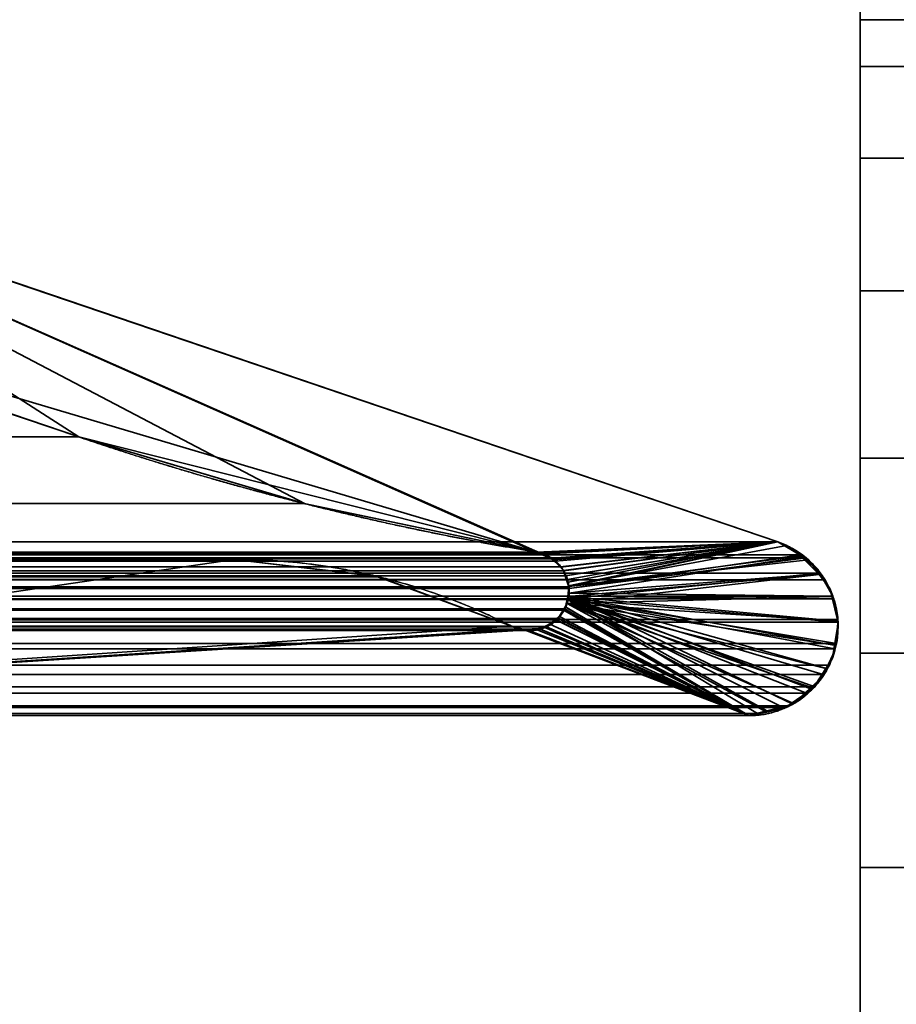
# Model space of a CAD drawing. Header units: millimetres. Extents: x -490 to 6690, y -115 to 132.
# Tile 992 of 1031: x 6509.1 to 6513.17, y -2.59 to 1.97. Entities that reach past the tile are written whole.
import ezdxf

# ---------------------------------------------------------------- set-up
doc = ezdxf.new("R2010")
doc.units = ezdxf.units.MM
doc.layers.add('151', color=7, linetype='Continuous', true_color=0xffffff)

# ---------------------------------------------------------------- blocks, each defined once
blk = doc.blocks.new('UG_SURFACE_342')
at = {"layer": '151', "color": 14, "linetype": 'Continuous', "lineweight": 35}
for points in [[(6517.3001, -10, 2024.3001), (6517.3001, 19, 2024.3001), (5482.6999, 19, 2024.3001), (5482.6999, -10, 2024.3001)], [(6513.2499, 16.25, 2020.2501), (6513.2499, -22, 2020.2501), (5486.7501, -22, 2020.2501), (5486.7501, 16.25, 2020.2501)]]:
    blk.add_3dface(points, dxfattribs=at)
blk = doc.blocks.new('UG_SURFACE_343')
at = {"layer": '151', "color": 7, "linetype": 'Continuous', "lineweight": 35}
for points in [[(5486.7501, 16, 2020.2501), (5486.7501, -22, 2020.2501), (6513.2499, -22, 2020.2501), (6513.2499, 16, 2020.2501)], [(6513, 16, 2020), (6513, -22, 2020), (5487, -22, 2020), (5487, 16, 2020)], [(6513, -22, 2020), (6513, 16, 2020), (6513.2499, 16, 2020.2501), (6513.2499, -22, 2020.2501)]]:
    blk.add_3dface(points, dxfattribs=at)
blk = doc.blocks.new('UG_SURFACE_346')
at = {"layer": '151', "color": 7, "linetype": 'Continuous', "lineweight": 35}
for points in [[(6513.2499, -22, 2020.2501), (6513.2499, 16, 2020.2501), (6513, 16, 2020), (6513, -22, 2020)], [(6513, 16, -8), (6513.2499, 16, -8), (6513.2499, -22, -8), (6513, -22, -8)], [(6513, 1.9726, 1760.5226), (6513, 16, 2020), (6513, 1.9726, 1222.5226)], [(6513, 1.9726, 1222.5226), (6513, 16, 2020), (6513, 1.3301, 282.5)], [(6513, -22, 2020), (6513, 16, 2020), (6513, 1.9726, 1760.5226), (6513, 1.3301, 1762.5)], [(6513, 16, -8), (6513, 1.7553, 278.4549), (6513, 1.9726, 280.5226)], [(6513, 1.9726, 280.5226), (6513, 16, 2020), (6513, 16, -8)], [(6513, 16, -8), (6513, -0.9663, 275.4323), (6513, 0.7157, 276.6543)], [(6513, 0.7157, 276.6543), (6513, 1.7553, 278.4549), (6513, 16, -8)], [(6513, 1.9726, 280.5226), (6513, 1.3301, 282.5), (6513, 16, 2020)], [(6513, -3, 275), (6513, -0.9663, 275.4323), (6513, 16, -8), (6513, -22, -8)], [(6513, 1.9726, 1222.5226), (6513, 1.7553, 1758.4549), (6513, 1.9726, 1760.5226)], [(6513, 1.3301, 282.5), (6513, 1.7553, 1220.4549), (6513, 1.9726, 1222.5226)], [(6513, 1.9726, 1222.5226), (6513, 0.7157, 1756.6544), (6513, 1.7553, 1758.4549)], [(6513, 1.9726, 1222.5226), (6513, -3, 1755), (6513, -0.9663, 1755.4322)], [(6513, 1.9726, 1222.5226), (6513, -6.7157, 1756.6544), (6513, -5.0337, 1755.4322)], [(6513, -5.0337, 1755.4322), (6513, -3, 1755), (6513, 1.9726, 1222.5226)], [(6513, -0.9663, 1755.4322), (6513, 0.7157, 1756.6544), (6513, 1.9726, 1222.5226)], [(6513, 1.9726, 1222.5226), (6513, 1.3301, 1224.4999), (6513, -7.9726, 1760.5226), (6513, -7.7553, 1758.4549)], [(6513, -7.7553, 1758.4549), (6513, -6.7157, 1756.6544), (6513, 1.9726, 1222.5226)], [(6513.2499, 1.9726, 1222.5226), (6513, 1.9726, 1222.5226), (6513, 1.7553, 1220.4549), (6513.2499, 1.7553, 1220.4549)], [(6513.2499, 1.3301, 1224.4999), (6513, 1.3301, 1224.4999), (6513, 1.9726, 1222.5226), (6513.2499, 1.9726, 1222.5226)], [(6513.2499, 1.9726, 280.5226), (6513, 1.9726, 280.5226), (6513, 1.7553, 278.4549), (6513.2499, 1.7553, 278.4549)], [(6513.2499, 1.3301, 282.5), (6513, 1.3301, 282.5), (6513, 1.9726, 280.5226), (6513.2499, 1.9726, 280.5226)], [(6513.2499, 1.9726, 1760.5226), (6513, 1.9726, 1760.5226), (6513, 1.7553, 1758.4549), (6513.2499, 1.7553, 1758.4549)], [(6513.2499, 1.3301, 1762.5), (6513, 1.3301, 1762.5), (6513, 1.9726, 1760.5226), (6513.2499, 1.9726, 1760.5226)], [(6513, 1.3301, 282.5), (6513, 0.7157, 1218.6544), (6513, 1.7553, 1220.4549)], [(6513.2499, 1.7553, 1220.4549), (6513, 1.7553, 1220.4549), (6513, 0.7157, 1218.6544), (6513.2499, 0.7157, 1218.6544)], [(6513.2499, 1.7553, 278.4549), (6513, 1.7553, 278.4549), (6513, 0.7157, 276.6543), (6513.2499, 0.7157, 276.6543)], [(6513.2499, 1.7553, 1758.4549), (6513, 1.7553, 1758.4549), (6513, 0.7157, 1756.6544), (6513.2499, 0.7157, 1756.6544)], [(6513, -22, 2020), (6513, 1.3301, 1762.5), (6513, -0.0611, 1764.0451)], [(6513, 1.3301, 282.5), (6513, -5.0337, 1217.4323), (6513, -3, 1217)], [(6513, 1.3301, 282.5), (6513, -6.7157, 1218.6544), (6513, -5.0337, 1217.4323)], [(6513, -3, 1217), (6513, -0.9663, 1217.4323), (6513, 1.3301, 282.5)], [(6513, -0.9663, 1217.4323), (6513, 0.7157, 1218.6544), (6513, 1.3301, 282.5)], [(6513, -7.9726, 1760.5226), (6513, 1.3301, 1224.4999), (6513, -0.0611, 1226.0451)], [(6513, -7.9726, 1222.5226), (6513, -7.7553, 1220.4549), (6513, 1.3301, 282.5), (6513, -0.0611, 284.0451)], [(6513, -7.7553, 1220.4549), (6513, -6.7157, 1218.6544), (6513, 1.3301, 282.5)], [(6513.2499, -0.0611, 1226.0451), (6513, -0.0611, 1226.0451), (6513, 1.3301, 1224.4999), (6513.2499, 1.3301, 1224.4999)], [(6513.2499, -0.0611, 284.0451), (6513, -0.0611, 284.0451), (6513, 1.3301, 282.5), (6513.2499, 1.3301, 282.5)], [(6513.2499, -0.0611, 1764.0451), (6513, -0.0611, 1764.0451), (6513, 1.3301, 1762.5), (6513.2499, 1.3301, 1762.5)], [(6513.2499, 0.7157, 1218.6544), (6513, 0.7157, 1218.6544), (6513, -0.9663, 1217.4323), (6513.2499, -0.9663, 1217.4323)], [(6513.2499, 0.7157, 276.6543), (6513, 0.7157, 276.6543), (6513, -0.9663, 275.4323), (6513.2499, -0.9663, 275.4323)], [(6513.2499, 0.7157, 1756.6544), (6513, 0.7157, 1756.6544), (6513, -0.9663, 1755.4322), (6513.2499, -0.9663, 1755.4322)], [(6513, -0.0611, 1764.0451), (6513, -1.9604, 1764.8908), (6513, -22, 2020)], [(6513, -0.0611, 1226.0451), (6513, -1.9604, 1226.8907), (6513, -7.9726, 1760.5226)], [(6513, -7.9726, 1222.5226), (6513, -0.0611, 284.0451), (6513, -1.9604, 284.8907)], [(6513.2499, -1.9604, 1226.8907), (6513, -1.9604, 1226.8907), (6513, -0.0611, 1226.0451), (6513.2499, -0.0611, 1226.0451)], [(6513.2499, -1.9604, 284.8907), (6513, -1.9604, 284.8907), (6513, -0.0611, 284.0451), (6513.2499, -0.0611, 284.0451)], [(6513.2499, -1.9604, 1764.8908), (6513, -1.9604, 1764.8908), (6513, -0.0611, 1764.0451), (6513.2499, -0.0611, 1764.0451)], [(6513.2499, -0.9663, 1217.4323), (6513, -0.9663, 1217.4323), (6513, -3, 1217), (6513.2499, -3, 1217)], [(6513.2499, -0.9663, 275.4323), (6513, -0.9663, 275.4323), (6513, -3, 275), (6513.2499, -3, 275)], [(6513.2499, -0.9663, 1755.4322), (6513, -0.9663, 1755.4322), (6513, -3, 1755), (6513.2499, -3, 1755)], [(6513, -1.9604, 1764.8908), (6513, -3, 1765), (6513, -22, 2020)], [(6513, -1.9604, 1226.8907), (6513, -3, 1227), (6513, -7.9726, 1760.5226)], [(6513, -1.9604, 284.8907), (6513, -3, 285), (6513, -7.9726, 1222.5226)], [(6513, -3, 1227), (6513, -1.9604, 1226.8907), (6513.2499, -1.9604, 1226.8907), (6513.2499, -3, 1227)], [(6513, -3, 285), (6513, -1.9604, 284.8907), (6513.2499, -1.9604, 284.8907), (6513.2499, -3, 285)], [(6513, -3, 1765), (6513, -1.9604, 1764.8908), (6513.2499, -1.9604, 1764.8908), (6513.2499, -3, 1765)]]:
    blk.add_3dface(points, dxfattribs=at)
blk = doc.blocks.new('UG_SURFACE_351')
at = {"layer": '151', "color": 46, "linetype": 'Continuous', "lineweight": 35}
for points in [[(6507.1912, 2.4839, 2014.1912), (6511.2467, 3.6468, 2018.2469), (6511.5824, 3.1368, 2018.5823), (6507.3519, 1.9237, 2014.3518)], [(5488.4176, 3.1368, 2018.5823), (5492.6481, 1.9237, 2014.3518), (6507.3519, 1.9237, 2014.3518), (6511.5824, 3.1368, 2018.5823)], [(5492.6624, 1.3457, 2014.3378), (5487.3829, -0.45, 2019.6168), (6512.6171, -0.45, 2019.6168), (6507.3376, 1.3457, 2014.3378)], [(6509.3751, 0.0371, 2016.3753), (6507.1502, 0.794, 2014.1501), (6507.3376, 1.3457, 2014.3378)], [(6507.3376, 1.3457, 2014.3378), (6512.6171, -0.45, 2019.6168), (6511.4965, -0.4967, 2018.4968), (6509.3751, 0.0371, 2016.3753)], [(5490.6249, 0.0371, 2016.3753), (5492.8498, 0.794, 2014.1501), (6507.1502, 0.794, 2014.1501), (6509.3751, 0.0371, 2016.3753)], [(5489.5597, -0.2768, 2017.4406), (6509.3751, 0.0371, 2016.3753), (6510.4203, -0.2717, 2017.4203)], [(5489.5597, -0.2768, 2017.4406), (5490.6249, 0.0371, 2016.3753), (6509.3751, 0.0371, 2016.3753)], [(6511.4965, -0.4967, 2018.4968), (6510.4203, -0.2717, 2017.4203), (6509.3751, 0.0371, 2016.3753)], [(6510.4203, -0.2717, 2017.4203), (5488.5035, -0.4967, 2018.4968), (5489.5597, -0.2768, 2017.4406)], [(6510.4203, -0.2717, 2017.4203), (6511.4965, -0.4967, 2018.4968), (5488.5035, -0.4967, 2018.4968)], [(5487.2766, -0.51, 2019.7237), (6512.7234, -0.51, 2019.7237), (6512.6171, -0.45, 2019.6168), (5487.3829, -0.45, 2019.6168)], [(6512.6171, -0.45, 2019.6168), (6511.517, -0.5016, 2018.5168), (6511.4965, -0.4967, 2018.4968)], [(6512.6171, -0.45, 2019.6168), (6511.5232, -0.5031, 2018.523), (6511.517, -0.5016, 2018.5168)], [(6512.6171, -0.45, 2019.6168), (6511.5867, -0.5392, 2018.5869), (6511.5666, -0.5278, 2018.5668), (6511.5232, -0.5031, 2018.523)], [(6511.6248, -0.5846, 2018.6245), (6511.6091, -0.5658, 2018.609), (6511.5867, -0.5392, 2018.5869), (6512.6171, -0.45, 2019.6168)], [(6511.642, -0.6234, 2018.6417), (6511.6343, -0.6068, 2018.6343), (6511.6248, -0.5846, 2018.6245), (6512.6171, -0.45, 2019.6168)], [(6511.6482, -0.6586, 2018.6481), (6511.642, -0.6234, 2018.6417), (6512.6171, -0.45, 2019.6168)], [(6512.6171, -0.45, 2019.6168), (6512.7234, -0.51, 2019.7237), (6511.6496, -0.6664, 2018.6496), (6511.6482, -0.6586, 2018.6481)], [(5488.44, -0.5198, 2018.5599), (5488.4834, -0.504, 2018.5165), (6511.517, -0.5016, 2018.5168)], [(6511.517, -0.5016, 2018.5168), (6511.5232, -0.5031, 2018.523), (5488.44, -0.5198, 2018.5599)], [(5488.4834, -0.504, 2018.5165), (5488.5035, -0.4967, 2018.4968), (6511.4965, -0.4967, 2018.4968)], [(6511.4965, -0.4967, 2018.4968), (6511.517, -0.5016, 2018.5168), (5488.4834, -0.504, 2018.5165)], [(5487.2508, -0.5243, 2019.7492), (5487.1902, -0.5948, 2019.8097), (6512.8098, -0.5948, 2019.8097)], [(6512.7492, -0.5243, 2019.7492), (6512.7234, -0.51, 2019.7237), (5487.2766, -0.51, 2019.7237), (5487.2508, -0.5243, 2019.7492)], [(5487.2508, -0.5243, 2019.7492), (6512.8098, -0.5948, 2019.8097), (6512.7492, -0.5243, 2019.7492)], [(5488.3924, -0.5607, 2018.6079), (5488.4329, -0.5257, 2018.5668), (6511.5666, -0.5278, 2018.5668)], [(6511.5666, -0.5278, 2018.5668), (6511.5867, -0.5392, 2018.5869), (5488.3924, -0.5607, 2018.6079)], [(6511.5867, -0.5392, 2018.5869), (6511.6091, -0.5658, 2018.609), (5488.3924, -0.5607, 2018.6079)], [(6511.5232, -0.5031, 2018.523), (5488.4329, -0.5257, 2018.5668), (5488.44, -0.5198, 2018.5599)], [(6511.5232, -0.5031, 2018.523), (6511.5666, -0.5278, 2018.5668), (5488.4329, -0.5257, 2018.5668)], [(5489.2454, -0.6894, 2017.7543), (6510.7574, -0.6101, 2017.7577), (6510.0956, -0.5306, 2017.0956)], [(6510.0956, -0.5306, 2017.0956), (5489.9044, -0.5306, 2017.0956), (5489.2454, -0.6894, 2017.7543)], [(6510.0956, -0.5306, 2017.0956), (6505.1718, -0.5306, 2012.1715), (5494.8282, -0.5306, 2012.1715), (5489.9044, -0.5306, 2017.0956)], [(6505.1718, -1.2556, 2012.1715), (6505.1718, -0.5306, 2012.1715), (6510.0956, -0.5306, 2017.0956)], [(6510.0956, -0.5306, 2017.0956), (6510.7574, -0.6101, 2017.7577), (6511.3831, -0.841, 2018.3828), (6505.1718, -1.2556, 2012.1715)], [(6511.6463, -0.7138, 2018.646), (6511.6496, -0.6664, 2018.6496), (6512.7492, -0.5243, 2019.7492), (6512.8098, -0.5948, 2019.8097)], [(6512.7234, -0.51, 2019.7237), (6512.7492, -0.5243, 2019.7492), (6511.6496, -0.6664, 2018.6496)], [(5488.3647, -0.6055, 2018.6353), (5488.3904, -0.5637, 2018.6098), (6511.6091, -0.5658, 2018.609)], [(6511.6091, -0.5658, 2018.609), (6511.6248, -0.5846, 2018.6245), (5488.3647, -0.6055, 2018.6353)], [(6511.6248, -0.5846, 2018.6245), (5488.3647, -0.6057, 2018.6353), (5488.3647, -0.6055, 2018.6353)], [(6511.6248, -0.5846, 2018.6245), (6511.6343, -0.6068, 2018.6343), (5488.3647, -0.6057, 2018.6353)], [(6511.6091, -0.5658, 2018.609), (5488.3904, -0.5637, 2018.6098), (5488.3924, -0.5607, 2018.6079)], [(5487.1283, -0.702, 2019.8717), (6512.8717, -0.702, 2019.8717), (6512.8369, -0.6264, 2019.8369)], [(5487.1631, -0.6264, 2019.8369), (5487.1283, -0.702, 2019.8717), (6512.8369, -0.6264, 2019.8369)], [(6512.8369, -0.6264, 2019.8369), (6512.8098, -0.5948, 2019.8097), (5487.1902, -0.5948, 2019.8097), (5487.1631, -0.6264, 2019.8369)], [(6511.642, -0.6234, 2018.6417), (5488.3518, -0.6583, 2018.6481), (5488.3523, -0.6499, 2018.6479)], [(6511.642, -0.6234, 2018.6417), (6511.6482, -0.6586, 2018.6481), (5488.3518, -0.6583, 2018.6481)], [(5488.3523, -0.6499, 2018.6479), (5488.3647, -0.6057, 2018.6353), (6511.6343, -0.6068, 2018.6343)], [(6511.6343, -0.6068, 2018.6343), (6511.642, -0.6234, 2018.6417), (5488.3523, -0.6499, 2018.6479)], [(5488.6169, -0.841, 2018.3828), (6510.7646, -0.611, 2017.7646), (6510.7574, -0.6101, 2017.7577)], [(6510.7574, -0.6101, 2017.7577), (5489.2454, -0.6894, 2017.7543), (5488.6169, -0.841, 2018.3828)], [(5488.6169, -0.841, 2018.3828), (6511.3831, -0.841, 2018.3828), (6510.7646, -0.611, 2017.7646)], [(6510.7574, -0.6101, 2017.7577), (6510.7646, -0.611, 2017.7646), (6511.3831, -0.841, 2018.3828)], [(6511.6463, -0.7138, 2018.646), (6512.8098, -0.5948, 2019.8097), (6512.8369, -0.6264, 2019.8369), (6512.8717, -0.702, 2019.8717)], [(5488.3513, -0.698, 2018.6489), (5488.3518, -0.6583, 2018.6481), (6511.6482, -0.6586, 2018.6481)], [(5488.3547, -0.7132, 2018.6453), (5488.3513, -0.698, 2018.6489), (6511.6482, -0.6586, 2018.6481)], [(6511.6482, -0.6586, 2018.6481), (6511.6496, -0.6664, 2018.6496), (5488.3547, -0.7132, 2018.6453)], [(6511.6496, -0.6664, 2018.6496), (6511.6463, -0.7138, 2018.646), (5488.3547, -0.7132, 2018.6453)], [(6512.8956, -0.8223, 2019.8956), (5487.123, -0.7136, 2019.8772), (5487.1039, -0.8094, 2019.8963)], [(6512.877, -0.7136, 2019.8772), (6512.8717, -0.702, 2019.8717), (5487.1283, -0.702, 2019.8717), (5487.123, -0.7136, 2019.8772)], [(5487.123, -0.7136, 2019.8772), (6512.8956, -0.8223, 2019.8956), (6512.8961, -0.8094, 2019.8963)], [(6512.8961, -0.8094, 2019.8963), (6512.877, -0.7136, 2019.8772), (5487.123, -0.7136, 2019.8772)], [(5488.3609, -0.7398, 2018.6391), (5488.3547, -0.7132, 2018.6453), (6511.6463, -0.7138, 2018.646)], [(5488.3609, -0.7398, 2018.6391), (6511.6463, -0.7138, 2018.646), (6511.6458, -0.7163, 2018.646)], [(6511.6458, -0.7163, 2018.646), (6511.6301, -0.7609, 2018.63), (5488.3609, -0.7398, 2018.6391)], [(6512.5232, -1.2461, 2019.5231), (6512.4836, -1.2556, 2019.4836), (6511.6301, -0.7609, 2018.63), (6511.6458, -0.7163, 2018.646)], [(6512.7883, -1.1216, 2019.7885), (6512.7501, -1.1508, 2019.7499), (6511.6458, -0.7163, 2018.646), (6511.6463, -0.7138, 2018.646)], [(6511.6458, -0.7163, 2018.646), (6512.6419, -1.2176, 2019.6421), (6512.5232, -1.2461, 2019.5231)], [(6511.6458, -0.7163, 2018.646), (6512.7501, -1.1508, 2019.7499), (6512.671, -1.2106, 2019.6712), (6512.6419, -1.2176, 2019.6421)], [(6511.6463, -0.7138, 2018.646), (6512.8717, -0.702, 2019.8717), (6512.877, -0.7136, 2019.8772)], [(6512.877, -0.7136, 2019.8772), (6512.8961, -0.8094, 2019.8963), (6512.8956, -0.8223, 2019.8956), (6511.6463, -0.7138, 2018.646)], [(6511.6463, -0.7138, 2018.646), (6512.8269, -1.0652, 2019.8267), (6512.7883, -1.1216, 2019.7885)], [(6511.6463, -0.7138, 2018.646), (6512.8899, -0.9206, 2019.8898), (6512.8813, -0.9459, 2019.8815)], [(6512.8813, -0.9459, 2019.8815), (6512.8565, -1.021, 2019.8567), (6512.8269, -1.0652, 2019.8267), (6511.6463, -0.7138, 2018.646)], [(6512.8956, -0.8223, 2019.8956), (6512.8899, -0.9206, 2019.8898), (6511.6463, -0.7138, 2018.646)], [(5488.3609, -0.7398, 2018.6391), (6511.6301, -0.7609, 2018.63), (6511.6267, -0.7657, 2018.6267)], [(6511.6267, -0.7657, 2018.6267), (5488.3738, -0.7655, 2018.6262), (5488.3609, -0.7398, 2018.6391)], [(5488.38, -0.7781, 2018.62), (5488.3738, -0.7655, 2018.6262), (6511.6267, -0.7657, 2018.6267)], [(5488.38, -0.7781, 2018.62), (6511.6267, -0.7657, 2018.6267), (6511.5986, -0.8053, 2018.5983)], [(6512.4836, -1.2556, 2019.4836), (6511.5986, -0.8053, 2018.5983), (6511.6267, -0.7657, 2018.6267)], [(6511.6267, -0.7657, 2018.6267), (6511.6301, -0.7609, 2018.63), (6512.4836, -1.2556, 2019.4836)], [(5487.1039, -0.8094, 2019.8963), (5487.1044, -0.8223, 2019.8956), (6512.8956, -0.8223, 2019.8956)], [(5488.38, -0.7781, 2018.62), (6511.5986, -0.8053, 2018.5983), (6511.591, -0.8106, 2018.5909)], [(6511.591, -0.8106, 2018.5909), (5488.4095, -0.8102, 2018.5905), (5488.38, -0.7781, 2018.62)], [(5488.4214, -0.823, 2018.5785), (5488.4095, -0.8102, 2018.5905), (6511.591, -0.8106, 2018.5909)], [(5488.4539, -0.8386, 2018.5461), (5488.4214, -0.823, 2018.5785), (6511.591, -0.8106, 2018.5909)], [(6511.591, -0.8106, 2018.5909), (6511.5466, -0.8423, 2018.5463), (5488.4539, -0.8386, 2018.5461)], [(6512.4836, -1.2556, 2019.4836), (6511.5438, -0.8441, 2018.544), (6511.5466, -0.8423, 2018.5463), (6511.591, -0.8106, 2018.5909)], [(6511.591, -0.8106, 2018.5909), (6511.5986, -0.8053, 2018.5983), (6512.4836, -1.2556, 2019.4836)], [(6512.8956, -0.8223, 2019.8956), (5487.1044, -0.8223, 2019.8956), (5487.1101, -0.9206, 2019.8898)], [(6512.8899, -0.9206, 2019.8898), (6512.8956, -0.8223, 2019.8956), (5487.1101, -0.9206, 2019.8898)], [(5488.4896, -0.8559, 2018.5103), (5488.4539, -0.8386, 2018.5461), (6511.5466, -0.8423, 2018.5463)], [(5488.4896, -0.8559, 2018.5103), (6511.5466, -0.8423, 2018.5463), (6511.5438, -0.8441, 2018.544)], [(5488.5073, -0.8566, 2018.4927), (5488.4896, -0.8559, 2018.5103), (6511.5438, -0.8441, 2018.544)], [(6511.5438, -0.8441, 2018.544), (6511.4927, -0.8549, 2018.4927), (5488.5073, -0.8566, 2018.4927)], [(5488.5073, -0.8566, 2018.4927), (6511.4927, -0.8549, 2018.4927), (6511.4627, -0.8612, 2018.4627)], [(5488.5635, -0.8587, 2018.4364), (5488.5073, -0.8566, 2018.4927), (6511.4627, -0.8612, 2018.4627)], [(5488.5635, -0.8587, 2018.4364), (6511.4627, -0.8612, 2018.4627), (6511.4336, -0.8539, 2018.4338)], [(6511.4336, -0.8539, 2018.4338), (5488.5664, -0.8578, 2018.4338), (5488.5635, -0.8587, 2018.4364)], [(5488.5664, -0.8578, 2018.4338), (6511.4336, -0.8539, 2018.4338), (6511.3831, -0.841, 2018.3828)], [(6511.3831, -0.841, 2018.3828), (5488.6169, -0.841, 2018.3828), (5488.5664, -0.8578, 2018.4338)], [(6512.4836, -1.2556, 2019.4836), (6505.1718, -1.2556, 2012.1715), (6511.3831, -0.841, 2018.3828), (6511.4336, -0.8539, 2018.4338)], [(6511.4336, -0.8539, 2018.4338), (6511.4627, -0.8612, 2018.4627), (6512.4836, -1.2556, 2019.4836)], [(6512.4836, -1.2556, 2019.4836), (6511.4627, -0.8612, 2018.4627), (6511.4927, -0.8549, 2018.4927)], [(6511.4927, -0.8549, 2018.4927), (6511.5438, -0.8441, 2018.544), (6512.4836, -1.2556, 2019.4836)], [(5487.1101, -0.9206, 2019.8898), (5487.1187, -0.9459, 2019.8815), (6512.8813, -0.9459, 2019.8815), (6512.8899, -0.9206, 2019.8898)], [(6512.8565, -1.021, 2019.8567), (5487.1187, -0.9459, 2019.8815), (5487.1435, -1.021, 2019.8567)], [(6512.8565, -1.021, 2019.8567), (6512.8813, -0.9459, 2019.8815), (5487.1187, -0.9459, 2019.8815)], [(5487.1435, -1.021, 2019.8567), (5487.1731, -1.0652, 2019.8267), (6512.8269, -1.0652, 2019.8267), (6512.8565, -1.021, 2019.8567)], [(6512.7883, -1.1216, 2019.7885), (5487.1731, -1.0652, 2019.8267), (5487.2117, -1.1216, 2019.7885)], [(6512.7883, -1.1216, 2019.7885), (6512.8269, -1.0652, 2019.8267), (5487.1731, -1.0652, 2019.8267)], [(5487.2117, -1.1216, 2019.7885), (5487.2499, -1.1508, 2019.7499), (6512.7501, -1.1508, 2019.7499), (6512.7883, -1.1216, 2019.7885)], [(6512.671, -1.2106, 2019.6712), (5487.2499, -1.1508, 2019.7499), (5487.329, -1.2106, 2019.6712)], [(6512.671, -1.2106, 2019.6712), (6512.7501, -1.1508, 2019.7499), (5487.2499, -1.1508, 2019.7499)], [(5487.329, -1.2106, 2019.6712), (5487.3581, -1.2176, 2019.6421), (6512.6419, -1.2176, 2019.6421), (6512.671, -1.2106, 2019.6712)], [(5487.4768, -1.2461, 2019.5231), (6512.5232, -1.2461, 2019.5231), (6512.6419, -1.2176, 2019.6421), (5487.3581, -1.2176, 2019.6421)], [(5487.5164, -1.2556, 2019.4836), (6512.4836, -1.2556, 2019.4836), (6512.5232, -1.2461, 2019.5231), (5487.4768, -1.2461, 2019.5231)], [(6505.1718, -1.2556, 2012.1715), (6512.4836, -1.2556, 2019.4836), (5487.5164, -1.2556, 2019.4836), (5494.8282, -1.2556, 2012.1715)]]:
    blk.add_3dface(points, dxfattribs=at)
blk = doc.blocks.new('UG_SURFACE_352')
at = {"layer": '151', "color": 46, "linetype": 'Continuous', "lineweight": 35}
for points in [[(6507.1912, 2.4839, -8), (6511.2467, 3.6468, -8), (6511.5824, 3.1368, -8), (6507.3519, 1.9237, -8)], [(6507.3519, 1.9237, 2014.3518), (6511.5824, 3.1368, 2018.5823), (6511.2467, 3.6468, 2018.2469), (6507.1912, 2.4839, 2014.1912)], [(6511.5824, 3.1368, 2018.5823), (6507.3519, 1.9237, 2014.3518), (6507.3519, 1.9237, -8), (6511.5824, 3.1368, -8)], [(6511.4965, -0.4967, -8), (6507.1502, 0.794, -8), (6507.3376, 1.3457, -8)], [(6507.3376, 1.3457, 2014.3378), (6507.1502, 0.794, 2014.1501), (6509.3751, 0.0371, 2016.3753)], [(6507.3376, 1.3457, -8), (6511.5695, -0.5259, -8), (6511.5175, -0.5051, -8)], [(6511.5175, -0.5051, -8), (6511.4965, -0.4967, -8), (6507.3376, 1.3457, -8)], [(6511.5695, -0.5259, -8), (6507.3376, 1.3457, -8), (6512.6171, -0.45, -8)], [(6507.3376, 1.3457, 2014.3378), (6509.3751, 0.0371, 2016.3753), (6510.4251, -0.273, 2017.4251)], [(6510.4251, -0.273, 2017.4251), (6511.4965, -0.4967, 2018.4968), (6512.6171, -0.45, 2019.6168), (6507.3376, 1.3457, 2014.3378)], [(6507.3376, 1.3457, 2014.3378), (6512.6171, -0.45, 2019.6168), (6512.6171, -0.45, -8), (6507.3376, 1.3457, -8)], [(6509.3751, 0.0371, 2016.3753), (6507.1502, 0.794, 2014.1501), (6507.1502, 0.794, -8), (6509.3751, 0.0371, -8)], [(6511.4965, -0.4967, -8), (6509.3751, 0.0371, -8), (6507.1502, 0.794, -8)], [(6510.4251, -0.273, 2017.4251), (6509.3751, 0.0371, -8), (6511.4965, -0.4967, -8)], [(6510.4251, -0.273, 2017.4251), (6509.3751, 0.0371, 2016.3753), (6509.3751, 0.0371, -8)], [(6511.4965, -0.4967, -8), (6511.4965, -0.4967, 2018.4968), (6510.4251, -0.273, 2017.4251)], [(6512.6171, -0.45, 2019.6168), (6511.4965, -0.4967, 2018.4968), (6511.518, -0.506, 2018.518)], [(6511.518, -0.506, 2018.518), (6511.569, -0.5282, 2018.5692), (6512.6171, -0.45, 2019.6168)], [(6511.569, -0.5282, 2018.5692), (6511.5781, -0.5322, 2018.5783), (6512.6171, -0.45, 2019.6168)], [(6511.6076, -0.5659, -8), (6511.5695, -0.526, -8), (6512.6171, -0.45, -8)], [(6511.5695, -0.526, -8), (6511.5695, -0.5259, -8), (6512.6171, -0.45, -8)], [(6512.6171, -0.45, 2019.6168), (6511.5781, -0.5322, 2018.5783), (6511.6086, -0.5662, 2018.6086)], [(6512.6171, -0.45, -8), (6511.6234, -0.5829, -8), (6511.6076, -0.5659, -8)], [(6511.6086, -0.5662, 2018.6086), (6511.6243, -0.5838, 2018.6241), (6512.6171, -0.45, 2019.6168)], [(6511.6315, -0.6066, -8), (6511.6234, -0.5829, -8), (6512.6171, -0.45, -8)], [(6512.6171, -0.45, 2019.6168), (6511.6243, -0.5838, 2018.6241), (6511.6334, -0.6069, 2018.6334)], [(6512.6171, -0.45, -8), (6511.6472, -0.6529, -8), (6511.6315, -0.6066, -8)], [(6511.6334, -0.6069, 2018.6334), (6511.6453, -0.6371, 2018.6455), (6512.6171, -0.45, 2019.6168)], [(6512.6591, -0.467, 2019.659), (6512.6171, -0.45, 2019.6168), (6511.6453, -0.6371, 2018.6455), (6511.6467, -0.6528, 2018.6467)], [(6511.6487, -0.6572, -8), (6511.6472, -0.6529, -8), (6512.6171, -0.45, -8), (6512.7277, -0.5147, -8)], [(6512.7277, -0.5147, -8), (6512.6171, -0.45, -8), (6512.6171, -0.45, 2019.6168)], [(6512.6171, -0.45, 2019.6168), (6512.6591, -0.467, 2019.659), (6512.7277, -0.5147, -8)], [(6511.5175, -0.5051, -8), (6511.518, -0.506, 2018.518), (6511.4965, -0.4967, 2018.4968)], [(6511.4965, -0.4967, 2018.4968), (6511.4965, -0.4967, -8), (6511.5175, -0.5051, -8)], [(6512.7268, -0.5196, 2019.7265), (6512.6591, -0.467, 2019.659), (6511.6467, -0.6528, 2018.6467), (6511.6496, -0.6882, 2018.6496)], [(6512.6591, -0.467, 2019.659), (6512.7268, -0.5196, 2019.7265), (6512.7277, -0.5147, -8)], [(6510.0956, -0.5306, 2017.0956), (6510.0956, -0.5306, -8), (6505.1718, -0.5306, -8), (6505.1718, -0.5306, 2012.1715)], [(6505.1718, -1.2556, -8), (6505.1718, -0.5306, -8), (6510.0956, -0.5306, -8)], [(6510.0956, -0.5306, -8), (6510.7574, -0.6093, -8), (6511.3831, -0.841, -8), (6505.1718, -1.2556, -8)], [(6505.1718, -1.2556, 2012.1715), (6511.3831, -0.841, 2018.3828), (6510.7574, -0.6093, 2017.7577), (6510.0956, -0.5306, 2017.0956)], [(6510.0956, -0.5306, 2017.0956), (6505.1718, -0.5306, 2012.1715), (6505.1718, -1.2556, 2012.1715)], [(6510.7574, -0.6093, -8), (6510.0956, -0.5306, -8), (6510.0956, -0.5306, 2017.0956), (6510.7574, -0.6093, 2017.7577)], [(6511.518, -0.506, 2018.518), (6511.5175, -0.5051, -8), (6511.5695, -0.5259, -8)], [(6511.5695, -0.5259, -8), (6511.569, -0.5282, 2018.5692), (6511.518, -0.506, 2018.518)], [(6511.5695, -0.5259, -8), (6511.5695, -0.526, -8), (6511.569, -0.5282, 2018.5692)], [(6511.569, -0.5282, 2018.5692), (6511.5695, -0.526, -8), (6511.6076, -0.5659, -8)], [(6511.6076, -0.5659, -8), (6511.5781, -0.5322, 2018.5783), (6511.569, -0.5282, 2018.5692)], [(6511.6076, -0.5659, -8), (6511.6086, -0.5662, 2018.6086), (6511.5781, -0.5322, 2018.5783)], [(6511.6439, -0.7027, -8), (6511.6487, -0.6572, -8), (6512.7597, -0.5334, -8), (6512.8098, -0.6006, -8)], [(6512.7277, -0.5147, -8), (6512.7597, -0.5334, -8), (6511.6487, -0.6572, -8)], [(6511.6496, -0.6882, 2018.6496), (6512.814, -0.5979, 2019.8143), (6512.804, -0.58, 2019.8042), (6512.7268, -0.5196, 2019.7265)], [(6512.7597, -0.5334, -8), (6512.7277, -0.5147, -8), (6512.7268, -0.5196, 2019.7265)], [(6512.8098, -0.6006, -8), (6512.7597, -0.5334, -8), (6512.7268, -0.5196, 2019.7265)], [(6512.7268, -0.5196, 2019.7265), (6512.804, -0.58, 2019.8042), (6512.8098, -0.6006, -8)], [(6511.6086, -0.5662, 2018.6086), (6511.6076, -0.5659, -8), (6511.6234, -0.5829, -8)], [(6511.6234, -0.5829, -8), (6511.6243, -0.5838, 2018.6241), (6511.6086, -0.5662, 2018.6086)], [(6511.6243, -0.5838, 2018.6241), (6511.6234, -0.5829, -8), (6511.6315, -0.6066, -8)], [(6511.6315, -0.6066, -8), (6511.6334, -0.6069, 2018.6334), (6511.6243, -0.5838, 2018.6241)], [(6512.804, -0.58, 2019.8042), (6512.814, -0.5979, 2019.8143), (6512.8098, -0.6006, -8)], [(6510.7574, -0.6093, 2017.7577), (6511.3831, -0.841, 2018.3828), (6511.3831, -0.841, -8), (6510.7574, -0.6093, -8)], [(6511.6334, -0.6069, 2018.6334), (6511.6315, -0.6066, -8), (6511.6472, -0.6529, -8)], [(6511.6472, -0.6529, -8), (6511.6453, -0.6371, 2018.6455), (6511.6334, -0.6069, 2018.6334)], [(6511.6405, -0.7353, -8), (6512.8098, -0.6006, -8), (6512.8584, -0.6659, -8), (6512.8675, -0.7035, -8)], [(6512.8098, -0.6006, -8), (6511.6405, -0.7353, -8), (6511.6439, -0.7027, -8)], [(6511.6472, -0.6529, -8), (6511.6467, -0.6528, 2018.6467), (6511.6453, -0.6371, 2018.6455)], [(6511.6496, -0.6882, 2018.6496), (6512.8732, -0.7021, 2019.8731), (6512.8732, -0.7016, 2019.8729), (6512.814, -0.5979, 2019.8143)], [(6512.8584, -0.6659, -8), (6512.8098, -0.6006, -8), (6512.814, -0.5979, 2019.8143)], [(6512.814, -0.5979, 2019.8143), (6512.8732, -0.7016, 2019.8729), (6512.8584, -0.6659, -8)], [(6511.6487, -0.6572, -8), (6511.6439, -0.7027, -8), (6511.6477, -0.7029, 2018.6477)], [(6511.6496, -0.6882, 2018.6496), (6511.6467, -0.6528, 2018.6467), (6511.6472, -0.6529, -8)], [(6511.6472, -0.6529, -8), (6511.6487, -0.6572, -8), (6511.6477, -0.7029, 2018.6477)], [(6511.6477, -0.7029, 2018.6477), (6511.6496, -0.6882, 2018.6496), (6511.6472, -0.6529, -8)], [(6512.8675, -0.7035, -8), (6512.8584, -0.6659, -8), (6512.8732, -0.7016, 2019.8729)], [(6511.6439, -0.7027, -8), (6511.6405, -0.7353, -8), (6511.6324, -0.7515, 2018.6327)], [(6511.6324, -0.7515, 2018.6327), (6511.6453, -0.7182, 2018.6455), (6511.6439, -0.7027, -8)], [(6512.4836, -1.2556, 2019.4836), (6512.5656, -1.2339, 2019.5656), (6511.6453, -0.7182, 2018.6455), (6511.6324, -0.7515, 2018.6327)], [(6512.8675, -0.7035, -8), (6512.8951, -0.8177, -8), (6511.6405, -0.7353, -8)], [(6511.6453, -0.7182, 2018.6455), (6511.6477, -0.7029, 2018.6477), (6511.6439, -0.7027, -8)], [(6511.6477, -0.7029, 2018.6477), (6511.6453, -0.7182, 2018.6455), (6512.5656, -1.2339, 2019.5656), (6512.6872, -1.2018, 2019.6872)], [(6512.8951, -0.8179, 2019.8948), (6512.8732, -0.7021, 2019.8731), (6511.6496, -0.6882, 2018.6496), (6511.6477, -0.7029, 2018.6477)], [(6511.6477, -0.7029, 2018.6477), (6512.6872, -1.2018, 2019.6872), (6512.6882, -1.2015, 2019.6881), (6512.7659, -1.1298, 2019.7661)], [(6511.6477, -0.7029, 2018.6477), (6512.8427, -1.0375, 2019.8429), (6512.8822, -0.9531, 2019.8822), (6512.8851, -0.9297, 2019.8851)], [(6512.8851, -0.9297, 2019.8851), (6512.8975, -0.8307, 2019.8972), (6512.8951, -0.8179, 2019.8948), (6511.6477, -0.7029, 2018.6477)], [(6512.7659, -1.1298, 2019.7661), (6512.825, -1.0754, 2019.8252), (6512.8427, -1.0375, 2019.8429), (6511.6477, -0.7029, 2018.6477)], [(6512.8732, -0.7016, 2019.8729), (6512.8732, -0.7021, 2019.8731), (6512.8675, -0.7035, -8)], [(6512.8951, -0.8177, -8), (6512.8675, -0.7035, -8), (6512.8732, -0.7021, 2019.8731)], [(6512.8732, -0.7021, 2019.8731), (6512.8951, -0.8179, 2019.8948), (6512.8951, -0.8177, -8)], [(6511.6262, -0.7683, 2018.626), (6511.6053, -0.7943, 2018.6055), (6511.5914, -0.8123, 2018.5912), (6512.4836, -1.2556, 2019.4836)], [(6511.6315, -0.7511, -8), (6511.6053, -0.7953, -8), (6511.6053, -0.7943, 2018.6055)], [(6511.6053, -0.7943, 2018.6055), (6511.6262, -0.7683, 2018.626), (6511.6315, -0.7511, -8)], [(6512.4836, -1.2556, -8), (6511.6053, -0.7953, -8), (6511.6315, -0.7511, -8)], [(6511.6262, -0.7683, 2018.626), (6511.6324, -0.7515, 2018.6327), (6511.6315, -0.7511, -8)], [(6511.6324, -0.7515, 2018.6327), (6511.6262, -0.7683, 2018.626), (6512.4836, -1.2556, 2019.4836)], [(6511.6405, -0.7353, -8), (6511.6315, -0.7511, -8), (6511.6324, -0.7515, 2018.6327)], [(6511.6315, -0.7511, -8), (6511.6405, -0.7353, -8), (6512.5656, -1.2389, -8), (6512.4836, -1.2556, -8)], [(6511.6405, -0.7353, -8), (6512.8803, -0.9291, -8), (6512.8703, -0.9895, -8), (6512.8403, -1.0369, -8)], [(6511.6405, -0.7353, -8), (6512.6834, -1.1965, -8), (6512.6457, -1.2226, -8), (6512.5656, -1.2389, -8)], [(6511.6405, -0.7353, -8), (6512.8951, -0.8177, -8), (6512.897, -0.8265, -8), (6512.8803, -0.9291, -8)], [(6511.6405, -0.7353, -8), (6512.7816, -1.1289, -8), (6512.7692, -1.1375, -8), (6512.6834, -1.1965, -8)], [(6512.8403, -1.0369, -8), (6512.7816, -1.1289, -8), (6511.6405, -0.7353, -8)], [(6511.5914, -0.8123, 2018.5912), (6511.5604, -0.8294, 2018.5604), (6511.5147, -0.8548, 2018.5144), (6512.4836, -1.2556, 2019.4836)], [(6511.6005, -0.8028, -8), (6511.5595, -0.8312, -8), (6511.5604, -0.8294, 2018.5604)], [(6511.5595, -0.8312, -8), (6511.6005, -0.8028, -8), (6512.4836, -1.2556, -8)], [(6511.6053, -0.7953, -8), (6511.6005, -0.8028, -8), (6511.5604, -0.8294, 2018.5604)], [(6511.5604, -0.8294, 2018.5604), (6511.5914, -0.8123, 2018.5912), (6511.6053, -0.7953, -8)], [(6511.5914, -0.8123, 2018.5912), (6511.6053, -0.7943, 2018.6055), (6511.6053, -0.7953, -8)], [(6512.4836, -1.2556, -8), (6511.6005, -0.8028, -8), (6511.6053, -0.7953, -8)], [(6512.897, -0.8265, -8), (6512.8951, -0.8177, -8), (6512.8951, -0.8179, 2019.8948)], [(6512.8951, -0.8179, 2019.8948), (6512.8975, -0.8307, 2019.8972), (6512.897, -0.8265, -8)], [(6512.4836, -1.2556, -8), (6505.1718, -1.2556, -8), (6511.3831, -0.841, -8), (6511.446, -0.8577, -8)], [(6505.1718, -1.2556, 2012.1715), (6511.4188, -0.8549, 2018.419), (6511.3831, -0.841, 2018.3828)], [(6505.1718, -1.2556, 2012.1715), (6511.5104, -0.8548, 2018.5101), (6511.4455, -0.8549, 2018.4455)], [(6505.1718, -1.2556, 2012.1715), (6512.4836, -1.2556, 2019.4836), (6511.5147, -0.8548, 2018.5144), (6511.5104, -0.8548, 2018.5101)], [(6511.4455, -0.8549, 2018.4455), (6511.4188, -0.8549, 2018.419), (6505.1718, -1.2556, 2012.1715)], [(6511.446, -0.8577, -8), (6511.3831, -0.841, -8), (6511.3831, -0.841, 2018.3828)], [(6511.3831, -0.841, 2018.3828), (6511.4188, -0.8549, 2018.419), (6511.446, -0.8577, -8)], [(6511.4188, -0.8549, 2018.419), (6511.4455, -0.8549, 2018.4455), (6511.446, -0.8577, -8)], [(6511.5094, -0.8521, -8), (6511.4589, -0.861, -8), (6511.4455, -0.8549, 2018.4455)], [(6511.4455, -0.8549, 2018.4455), (6511.5104, -0.8548, 2018.5101), (6511.5094, -0.8521, -8)], [(6511.4589, -0.861, -8), (6511.446, -0.8577, -8), (6511.4455, -0.8549, 2018.4455)], [(6511.446, -0.8577, -8), (6511.4589, -0.861, -8), (6512.4836, -1.2556, -8)], [(6512.4836, -1.2556, -8), (6511.4589, -0.861, -8), (6511.5094, -0.8521, -8)], [(6511.5361, -0.8475, -8), (6511.5094, -0.8521, -8), (6511.5104, -0.8548, 2018.5101)], [(6511.5094, -0.8521, -8), (6511.5361, -0.8475, -8), (6512.4836, -1.2556, -8)], [(6511.5104, -0.8548, 2018.5101), (6511.5147, -0.8548, 2018.5144), (6511.5361, -0.8475, -8)], [(6511.5147, -0.8548, 2018.5144), (6511.5604, -0.8294, 2018.5604), (6511.5595, -0.8312, -8)], [(6511.5595, -0.8312, -8), (6511.5361, -0.8475, -8), (6511.5147, -0.8548, 2018.5144)], [(6512.4836, -1.2556, -8), (6511.5361, -0.8475, -8), (6511.5595, -0.8312, -8)], [(6512.8851, -0.9297, 2019.8851), (6512.8803, -0.9291, -8), (6512.897, -0.8265, -8)], [(6512.897, -0.8265, -8), (6512.8975, -0.8307, 2019.8972), (6512.8851, -0.9297, 2019.8851)], [(6512.8703, -0.9895, -8), (6512.8822, -0.9531, 2019.8822), (6512.8427, -1.0375, 2019.8429)], [(6512.8822, -0.9531, 2019.8822), (6512.8703, -0.9895, -8), (6512.8803, -0.9291, -8)], [(6512.8803, -0.9291, -8), (6512.8851, -0.9297, 2019.8851), (6512.8822, -0.9531, 2019.8822)], [(6512.8427, -1.0375, 2019.8429), (6512.8403, -1.0369, -8), (6512.8703, -0.9895, -8)], [(6512.7816, -1.1289, -8), (6512.8403, -1.0369, -8), (6512.8427, -1.0375, 2019.8429)], [(6512.7816, -1.1289, -8), (6512.8427, -1.0375, 2019.8429), (6512.825, -1.0754, 2019.8252)], [(6512.7816, -1.1289, -8), (6512.825, -1.0754, 2019.8252), (6512.7659, -1.1298, 2019.7661)], [(6512.6872, -1.2018, 2019.6872), (6512.6834, -1.1965, -8), (6512.7692, -1.1375, -8)], [(6512.7692, -1.1375, -8), (6512.6882, -1.2015, 2019.6881), (6512.6872, -1.2018, 2019.6872)], [(6512.7692, -1.1375, -8), (6512.7659, -1.1298, 2019.7661), (6512.6882, -1.2015, 2019.6881)], [(6512.7659, -1.1298, 2019.7661), (6512.7692, -1.1375, -8), (6512.7816, -1.1289, -8)], [(6512.6457, -1.2226, -8), (6512.6872, -1.2018, 2019.6872), (6512.5656, -1.2339, 2019.5656)], [(6512.5656, -1.2339, 2019.5656), (6512.5656, -1.2389, -8), (6512.6457, -1.2226, -8)], [(6512.6457, -1.2226, -8), (6512.6834, -1.1965, -8), (6512.6872, -1.2018, 2019.6872)], [(6505.1718, -1.2556, 2012.1715), (6505.1718, -1.2556, -8), (6512.4836, -1.2556, -8), (6512.4836, -1.2556, 2019.4836)], [(6512.5656, -1.2389, -8), (6512.5656, -1.2339, 2019.5656), (6512.4836, -1.2556, 2019.4836)], [(6512.4836, -1.2556, 2019.4836), (6512.4836, -1.2556, -8), (6512.5656, -1.2389, -8)]]:
    blk.add_3dface(points, dxfattribs=at)
blk = doc.blocks.new('UG_SURFACE_369')
at = {"layer": '151', "color": 254, "linetype": 'Continuous', "lineweight": 35}
for points in [[(6523.2501, 111.75, 2030.2501), (5476.7499, 111.75, 2030.2501), (5476.7499, -10, 2030.2501), (6523.2501, -10, 2030.2501)], [(6517.4999, 21, 2024.4999), (6517.4999, -8, 2024.4999), (5482.5001, -8, 2024.4999), (5482.5001, 21, 2024.4999)]]:
    blk.add_3dface(points, dxfattribs=at)
blk = doc.blocks.new('UG_SURFACE_390')
at = {"layer": '151', "color": 252, "linetype": 'Continuous', "lineweight": 35}
for points in [[(6690.0001, -6.2, 2201.9999), (6690.0001, 113.2, 2201.9999), (5309.9999, 113.2, 2201.9999), (5309.9999, -6.2, 2201.9999)], [(5460, -6.2, 2052), (5460, 113.2, 2052), (6540, 113.2, 2052), (6540, -6.2, 2052)]]:
    blk.add_3dface(points, dxfattribs=at)

msp = doc.modelspace()

# ---------------------------------------------------------------- linework, layer by layer
at = {"layer": '151', "color": 253, "linetype": 'Continuous', "lineweight": -3}
for p, q in [((6513, 16, 2020), (6513, -22, 2020)), ((6513, 16, 2020), (6513, -22, 2020)), ((6513, 16, -8), (6513, -22, -8)), ((6507.3378, 1.3457, 2014.3378), (6512.6169, -0.45, 2019.6169)), ((6512.6169, -0.45, 2019.6169), (6507.3378, 1.3457, 2014.3378)), ((6507.3378, 1.3457, -8), (6512.6169, -0.45, -8)), ((6507.1501, 0.794, 2014.1501), (6509.3752, 0.0371, 2016.3752)), ((6509.3752, 0.0371, -8), (6507.1501, 0.794, -8)), ((6507.1501, 0.794, 2014.1501), (6509.3752, 0.0371, 2016.3752)), ((5490.6248, 0.0371, 2016.3752), (6509.3752, 0.0371, 2016.3752)), ((6509.3752, 0.0371, 2016.3752), (6509.3752, 0.0371, -8)), ((6512.6169, -0.45, 2019.6169), (5487.3831, -0.45, 2019.6169)), ((6512.6169, -0.45, -8), (6512.6169, -0.45, 2019.6169)), ((5488.5034, -0.4967, 2018.4966), (6511.4966, -0.4967, 2018.4966)), ((6511.4966, -0.4967, 2018.4966), (6511.4966, -0.4967, -8)), ((5489.9044, -0.5306, 2017.0956), (6510.0956, -0.5306, 2017.0956)), ((6505.1716, -0.5306, 2012.1716), (6510.0956, -0.5306, 2017.0956)), ((6505.1716, -0.5306, -8), (6510.0956, -0.5306, -8)), ((6510.0956, -0.5306, 2017.0956), (6505.1716, -0.5306, 2012.1716)), ((6510.0956, -0.5306, 2017.0956), (6510.0956, -0.5306, -8)), ((5488.6172, -0.841, 2018.3828), (6511.3828, -0.841, 2018.3828)), ((6511.3828, -0.841, 2018.3828), (6511.3828, -0.841, -8)), ((6512.4836, -1.2556, 2019.4836), (5487.5164, -1.2556, 2019.4836)), ((6505.1716, -1.2556, 2012.1716), (6512.4836, -1.2556, 2019.4836)), ((6512.4836, -1.2556, 2019.4836), (6505.1716, -1.2556, 2012.1716)), ((6512.4836, -1.2556, -8), (6505.1716, -1.2556, -8)), ((6512.4836, -1.2556, -8), (6512.4836, -1.2556, 2019.4836))]:
    msp.add_line(p, q, dxfattribs=at)
at = {"layer": '151', "color": 253, "linetype": 'Continuous', "lineweight": -3, "extrusion": (-1, -1.17553e-16, 0)}
for centre in [(3, 1760, -6513), (3, 280, -6513), (3, 1222, -6513)]:
    msp.add_circle(centre, 5, dxfattribs=at)
at = {"layer": '151', "color": 253, "linetype": 'Continuous', "lineweight": -3, "extrusion": (0, 0, -1)}
for centre, radius, start, end in [((-6513.7088, 12.7773, 8), 13.4571, 279.46162, 288.78574), ((-6512.4836, -0.8418, 8), 0.4138, 108.7857, 270), ((-6510.0956, -3.3543, 8), 2.8238, 90, 117.1205)]:
    msp.add_arc(centre, radius, start, end, dxfattribs=at)
at = {"layer": '151', "color": 253, "linetype": 'Continuous', "lineweight": -3}
msp.add_arc((6511.4665, -0.6777, -8), 0.1835, 242.8795, 80.5384, dxfattribs=at)
for points, weights in [([(6509.3752, 0.0371, 2016.3752), (6509.8938, -0.1393, 2016.8938), (6510.4214, -0.2874, 2017.4214), (6510.9563, -0.4066, 2017.9563), (6511.4966, -0.4967, 2018.4966)], [1, 0.998345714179, 0.997794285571, 0.998345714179, 1]), ([(6511.3828, -0.841, 2018.3828), (6511.084, -0.688, 2018.084), (6510.7639, -0.5833, 2017.7639), (6510.4313, -0.5306, 2017.4313), (6510.0956, -0.5306, 2017.0956)], [1, 0.986061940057, 0.981415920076, 0.986061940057, 1])]:
    msp.add_rational_spline(points, weights, degree=4, dxfattribs=at)
for points, knots in [([(6511.4966, -0.4967, 2018.4966), (6511.3165, -0.4667, 2018.3165), (6511.1367, -0.4329, 2018.1367), (6510.7778, -0.358, 2017.7778), (6510.5987, -0.3167, 2017.5987), (6510.0699, -0.1835, 2017.0699), (6509.7212, -0.0806, 2016.7212), (6509.3752, 0.0371, 2016.3752)], [0, 0, 0, 0, 0.252365, 0.252365, 0.50473, 0.50473, 1, 1, 1, 1]), ([(6512.4836, -1.2556, 2019.4836), (6512.547, -1.2556, 2019.547), (6512.6115, -1.241, 2019.6115), (6512.7129, -1.1894, 2019.7129), (6512.7533, -1.1599, 2019.7533), (6512.8145, -1.0933, 2019.8145), (6512.8382, -1.0594, 2019.8382), (6512.8713, -0.9904, 2019.8713), (6512.8829, -0.9562, 2019.8829), (6512.8968, -0.8847, 2019.8968), (6512.8991, -0.8464, 2019.8991), (6512.8936, -0.7765, 2019.8936), (6512.8869, -0.7438, 2019.8869), (6512.8668, -0.6821, 2019.8668), (6512.853, -0.6527, 2019.853), (6512.8122, -0.5858, 2019.8122), (6512.7817, -0.5516, 2019.7817), (6512.7083, -0.4902, 2019.7083), (6512.663, -0.4657, 2019.663), (6512.6169, -0.45, 2019.6169)], [0, 0, 0, 0, 0.195383, 0.195383, 0.331457, 0.331457, 0.431908, 0.431908, 0.511792, 0.511792, 0.59233, 0.59233, 0.663913, 0.663913, 0.738595, 0.738595, 0.854713, 0.854713, 1, 1, 1, 1]), ([(6511.3828, -0.841, 2018.3828), (6511.4083, -0.8541, 2018.4083), (6511.4357, -0.8606, 2018.4357), (6511.4901, -0.8617, 2018.4901), (6511.5179, -0.8562, 2018.5179), (6511.5632, -0.8351, 2018.5632), (6511.582, -0.8223, 2018.582), (6511.6104, -0.7929, 2018.6104), (6511.6214, -0.7779, 2018.6214), (6511.6369, -0.7474, 2018.6369), (6511.6425, -0.7322, 2018.6425), (6511.6493, -0.7003, 2018.6493), (6511.6507, -0.683, 2018.6507), (6511.6487, -0.6516, 2018.6487), (6511.646, -0.637, 2018.646), (6511.6375, -0.6095, 2018.6375), (6511.6315, -0.5964, 2018.6315), (6511.6141, -0.5667, 2018.6141), (6511.6009, -0.5514, 2018.6009), (6511.5673, -0.5222, 2018.5673), (6511.5454, -0.5104, 2018.5454), (6511.5143, -0.5003, 2018.5143), (6511.5055, -0.4982, 2018.5055), (6511.4966, -0.4967, 2018.4966)], [0, 0, 0, 0, 0.148589, 0.148589, 0.298828, 0.298828, 0.410117, 0.410117, 0.491303, 0.491303, 0.555465, 0.555465, 0.620204, 0.620204, 0.677094, 0.677094, 0.735729, 0.735729, 0.826038, 0.826038, 0.951581, 0.951581, 1, 1, 1, 1]), ([(6510.0956, -0.5306, 2017.0956), (6510.2076, -0.5306, 2017.2076), (6510.3197, -0.5372, 2017.3197), (6510.5429, -0.5639, 2017.5429), (6510.6542, -0.584, 2017.6542), (6510.9746, -0.6622, 2017.9746), (6511.1825, -0.7384, 2018.1825), (6511.3828, -0.841, 2018.3828)], [0, 0, 0, 0, 0.255889, 0.255889, 0.511793, 0.511793, 1, 1, 1, 1])]:
    msp.add_open_spline(points, degree=3, knots=knots, dxfattribs=at)
for points, weights, knots in [([(6512.4836, -1.2556, 2019.4836), (6512.6175, -1.2556, 2019.6175), (6512.7837, -1.1956, 2019.7837), (6512.87, -1.0414, 2019.87), (6512.9137, -0.7773, 2019.9137), (6512.8817, -0.6034, 2019.8817), (6512.7436, -0.4931, 2019.7436), (6512.6169, -0.45, 2019.6169)], [1, 1, 0.96243638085, 1, 1, 0.96243638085, 1, 1], [0, 0, 0, 0, 0, 0.5, 0.5, 0.5, 1, 1, 1, 1, 1]), ([(6511.4966, -0.4967, 2018.4966), (6511.5459, -0.5049, 2018.5459), (6511.5991, -0.5324, 2018.5991), (6511.6314, -0.583, 2018.6314), (6511.6566, -0.6796, 2018.6566), (6511.6533, -0.7394, 2018.6533), (6511.6203, -0.7895, 2018.6203), (6511.5425, -0.852, 2018.5425), (6511.4864, -0.8734, 2018.4864), (6511.4272, -0.8638, 2018.4272), (6511.3828, -0.841, 2018.3828)], [1, 1, 0.982764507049, 1, 1, 0.982764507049, 1, 1, 0.982764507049, 1, 1], [0, 0, 0, 0, 0, 0.333333, 0.333333, 0.333333, 0.666667, 0.666667, 0.666667, 1, 1, 1, 1, 1])]:
    msp.add_rational_spline(points, weights, degree=4, knots=knots, dxfattribs=at)

# ---------------------------------------------------------------- block references
for name in ['UG_SURFACE_390', 'UG_SURFACE_369', 'UG_SURFACE_342', 'UG_SURFACE_343', 'UG_SURFACE_346', 'UG_SURFACE_351', 'UG_SURFACE_352']:
    msp.add_blockref(name, (0, 0), dxfattribs=at)

doc.saveas('drawing.dxf')
